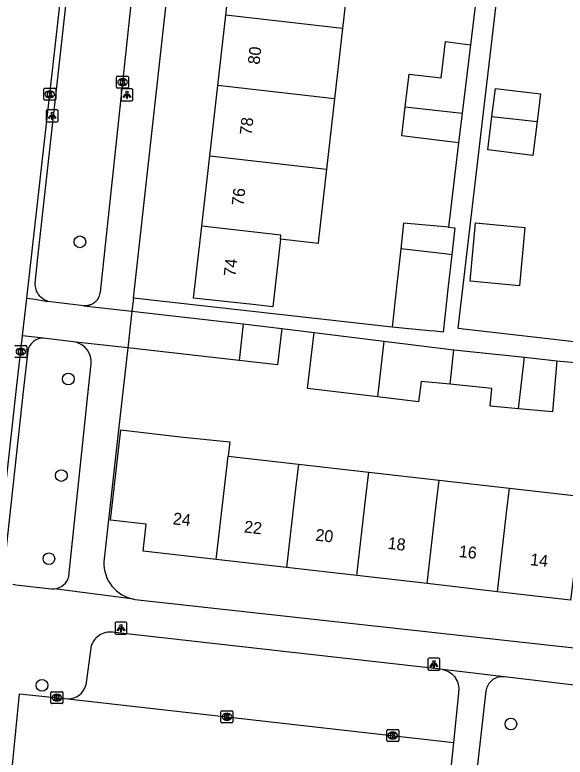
# Model space of a CAD drawing. Extents: x 161928 to 163055, y 386475 to 387428.
# Drawn here: x 162708.6 to 162754.7, y 387219.1 to 387281.3 of the extents above; entities that cross this region are included whole.
import ezdxf

# ---------------------------------------------------------------- set-up
doc = ezdxf.new("R2010")
doc.units = 0
for name, color, linetype in [('IMGEO_Boom', 7, 'Continuous'), ('IMGEO_Kolk', 7, 'Continuous'), ('IMGEO_Lichtpunt', 7, 'Continuous'), ('IMGEO_Muur', 7, 'Continuous'), ('IMGEO_Pand', 7, 'Continuous'), ('IMGEO_Pand_nummerreeks', 7, 'Continuous'), ('IMGEO_Rijbaan_lokaal_open', 7, 'Continuous'), ('IMGEO_Voetpad_open', 7, 'Continuous')]:
    doc.layers.add(name, color=color, linetype=linetype)

msp = doc.modelspace()

# ---------------------------------------------------------------- linework, layer by layer
at = {"layer": 'IMGEO_Boom'}
for centre in [(162714.042, 387262.28), (162713.071, 387250.799), (162712.487, 387242.715), (162711.442, 387235.751), (162710.864, 387225.153), (162750.15, 387221.915)]:
    msp.add_circle(centre, 0.489, dxfattribs=at)
at = {"layer": 'IMGEO_Kolk'}
for p, q in [((162717.118, 387275.217), (162717.118, 387276.069)), ((162717.193, 387276.143), (162718.045, 387276.143)), ((162717.606, 387275.923), (162717.631, 387275.923)), ((162718.119, 387276.069), (162718.119, 387275.217)), ((162711.011, 387274.21), (162711.011, 387275.062)), ((162711.086, 387275.136), (162711.938, 387275.136)), ((162712.012, 387275.062), (162712.012, 387274.21)), ((162718.045, 387275.143), (162717.193, 387275.143)), ((162717.629, 387275.363), (162717.604, 387275.363)), ((162711.522, 387274.356), (162711.497, 387274.356)), ((162711.499, 387274.916), (162711.524, 387274.916)), ((162711.938, 387274.136), (162711.086, 387274.136)), ((162708.664, 387253.589), (162709.516, 387253.589)), ((162709.077, 387253.369), (162709.102, 387253.369)), ((162709.59, 387253.515), (162709.59, 387252.663)), ((162709.516, 387252.589), (162708.664, 387252.589)), ((162709.1, 387252.809), (162709.075, 387252.809)), ((162711.689, 387224.619), (162712.541, 387224.619)), ((162711.614, 387223.693), (162711.614, 387224.545)), ((162712.102, 387224.399), (162712.127, 387224.399)), ((162712.615, 387224.545), (162712.615, 387223.693)), ((162712.541, 387223.619), (162711.689, 387223.619)), ((162712.125, 387223.839), (162712.1, 387223.839)), ((162725.856, 387222.092), (162725.856, 387222.944)), ((162725.931, 387223.018), (162726.783, 387223.018)), ((162726.344, 387222.798), (162726.369, 387222.798)), ((162726.857, 387222.944), (162726.857, 387222.092)), ((162726.367, 387222.238), (162726.342, 387222.238)), ((162726.783, 387222.018), (162725.931, 387222.018)), ((162739.752, 387220.523), (162739.752, 387221.375)), ((162739.827, 387221.449), (162740.679, 387221.449)), ((162740.24, 387221.229), (162740.265, 387221.229)), ((162740.753, 387221.375), (162740.753, 387220.523)), ((162740.679, 387220.449), (162739.827, 387220.449)), ((162740.263, 387220.669), (162740.238, 387220.669))]:
    msp.add_line(p, q, dxfattribs=at)
for points in [[(162717.118, 387275.217), (162717.118, 387276.069)], [(162717.193, 387276.143), (162718.045, 387276.143)], [(162717.439, 387275.843), (162717.562, 387275.843), (162717.562, 387275.692), (162717.692, 387275.843), (162717.856, 387275.843), (162717.71, 387275.692), (162717.863, 387275.443), (162717.711, 387275.443), (162717.626, 387275.607), (162717.562, 387275.54), (162717.562, 387275.443), (162717.439, 387275.443), (162717.439, 387275.843)], [(162718.119, 387276.069), (162718.119, 387275.217)], [(162711.011, 387274.21), (162711.011, 387275.062)], [(162711.086, 387275.136), (162711.938, 387275.136)], [(162712.012, 387275.062), (162712.012, 387274.21)], [(162718.045, 387275.143), (162717.193, 387275.143)], [(162711.332, 387274.836), (162711.455, 387274.836), (162711.455, 387274.685), (162711.585, 387274.836), (162711.749, 387274.836), (162711.603, 387274.685), (162711.756, 387274.436), (162711.604, 387274.436), (162711.519, 387274.6), (162711.455, 387274.533), (162711.455, 387274.436), (162711.332, 387274.436), (162711.332, 387274.836)], [(162711.938, 387274.136), (162711.086, 387274.136)], [(162708.664, 387253.589), (162709.516, 387253.589)], [(162708.91, 387253.289), (162709.033, 387253.289), (162709.033, 387253.138), (162709.163, 387253.289), (162709.327, 387253.289), (162709.181, 387253.138), (162709.334, 387252.889), (162709.182, 387252.889), (162709.097, 387253.053), (162709.033, 387252.986), (162709.033, 387252.889), (162708.91, 387252.889), (162708.91, 387253.289)], [(162709.59, 387253.515), (162709.59, 387252.663)], [(162709.516, 387252.589), (162708.664, 387252.589)], [(162711.689, 387224.619), (162712.541, 387224.619)], [(162711.614, 387223.693), (162711.614, 387224.545)], [(162711.935, 387224.319), (162712.058, 387224.319), (162712.058, 387224.168), (162712.188, 387224.319), (162712.352, 387224.319), (162712.206, 387224.168), (162712.359, 387223.919), (162712.207, 387223.919), (162712.122, 387224.083), (162712.058, 387224.016), (162712.058, 387223.919), (162711.935, 387223.919), (162711.935, 387224.319)], [(162712.615, 387224.545), (162712.615, 387223.693)], [(162712.541, 387223.619), (162711.689, 387223.619)], [(162725.856, 387222.092), (162725.856, 387222.944)], [(162725.931, 387223.018), (162726.783, 387223.018)], [(162726.857, 387222.944), (162726.857, 387222.092)], [(162726.177, 387222.718), (162726.3, 387222.718), (162726.3, 387222.567), (162726.43, 387222.718), (162726.594, 387222.718), (162726.448, 387222.567), (162726.601, 387222.318), (162726.449, 387222.318), (162726.364, 387222.482), (162726.3, 387222.415), (162726.3, 387222.318), (162726.177, 387222.318), (162726.177, 387222.718)], [(162726.783, 387222.018), (162725.931, 387222.018)], [(162739.752, 387220.523), (162739.752, 387221.375)], [(162739.827, 387221.449), (162740.679, 387221.449)], [(162740.073, 387221.149), (162740.196, 387221.149), (162740.196, 387220.998), (162740.326, 387221.149), (162740.49, 387221.149), (162740.344, 387220.998), (162740.497, 387220.749), (162740.345, 387220.749), (162740.26, 387220.913), (162740.196, 387220.846), (162740.196, 387220.749), (162740.073, 387220.749), (162740.073, 387221.149)], [(162740.753, 387221.375), (162740.753, 387220.523)], [(162740.679, 387220.449), (162739.827, 387220.449)]]:
    msp.add_lwpolyline(points, dxfattribs=at)
for centre, start, end in [((162717.195, 387276.067), 91.55205, 178.44795), ((162717.195, 387276.067), 91.55205, 178.44795), ((162718.043, 387276.067), 1.55205, 88.44795), ((162718.043, 387276.067), 1.55205, 88.44795), ((162711.088, 387275.06), 91.55205, 178.44795), ((162711.088, 387275.06), 91.55205, 178.44795), ((162711.936, 387275.06), 1.55205, 88.44795), ((162711.936, 387275.06), 1.55205, 88.44795), ((162717.195, 387275.219), 181.55205, 268.44795), ((162717.195, 387275.219), 181.55205, 268.44795), ((162718.043, 387275.219), 271.55205, 358.44795), ((162718.043, 387275.219), 271.55205, 358.44795), ((162711.088, 387274.212), 181.55205, 268.44795), ((162711.088, 387274.212), 181.55205, 268.44795), ((162711.936, 387274.212), 271.55205, 358.44795), ((162711.936, 387274.212), 271.55205, 358.44795), ((162708.666, 387253.513), 91.55205, 178.44795), ((162708.666, 387253.513), 91.55205, 178.44795), ((162709.514, 387253.513), 1.55205, 88.44795), ((162709.514, 387253.513), 1.55205, 88.44795), ((162708.666, 387252.665), 181.55205, 268.44795), ((162708.666, 387252.665), 181.55205, 268.44795), ((162709.514, 387252.665), 271.55205, 358.44795), ((162709.514, 387252.665), 271.55205, 358.44795), ((162711.691, 387224.543), 91.55205, 178.44795), ((162711.691, 387224.543), 91.55205, 178.44795), ((162712.539, 387224.543), 1.55205, 88.44795), ((162712.539, 387224.543), 1.55205, 88.44795), ((162711.691, 387223.695), 181.55205, 268.44795), ((162711.691, 387223.695), 181.55205, 268.44795), ((162712.539, 387223.695), 271.55205, 358.44795), ((162712.539, 387223.695), 271.55205, 358.44795), ((162725.933, 387222.942), 91.55205, 178.44795), ((162725.933, 387222.942), 91.55205, 178.44795), ((162726.781, 387222.942), 1.55205, 88.44795), ((162726.781, 387222.942), 1.55205, 88.44795), ((162725.933, 387222.094), 181.55205, 268.44795), ((162725.933, 387222.094), 181.55205, 268.44795), ((162726.781, 387222.094), 271.55205, 358.44795), ((162726.781, 387222.094), 271.55205, 358.44795), ((162739.829, 387221.373), 91.55205, 178.44795), ((162739.829, 387221.373), 91.55205, 178.44795), ((162740.677, 387221.373), 1.55205, 88.44795), ((162740.677, 387221.373), 1.55205, 88.44795), ((162739.829, 387220.525), 181.55205, 268.44795), ((162739.829, 387220.525), 181.55205, 268.44795), ((162740.677, 387220.525), 271.55205, 358.44795), ((162740.677, 387220.525), 271.55205, 358.44795)]:
    msp.add_arc(centre, 0.0765, start, end, dxfattribs=at)
for centre, major_axis, ratio, start_param, end_param in [((162717.605, 387275.643), (-0.387, 0.002), 0.722429, 4.712389, 7.853982), ((162717.63, 387275.643), (-0.39, 0.002), 0.717154, 1.570796, 4.712389), ((162711.498, 387274.636), (-0.387, 0.002), 0.722429, 4.712389, 7.853982), ((162711.523, 387274.636), (-0.39, 0.002), 0.717154, 1.570796, 4.712389), ((162709.076, 387253.089), (-0.387, 0.002), 0.722429, 4.712389, 7.853982), ((162709.101, 387253.089), (-0.39, 0.002), 0.717154, 1.570796, 4.712389), ((162712.101, 387224.119), (-0.387, 0.002), 0.722429, 4.712389, 7.853982), ((162712.126, 387224.119), (-0.39, 0.002), 0.717154, 1.570796, 4.712389), ((162726.343, 387222.518), (-0.387, 0.002), 0.722429, 4.712389, 7.853982), ((162726.368, 387222.518), (-0.39, 0.002), 0.717154, 1.570796, 4.712389), ((162740.239, 387220.949), (-0.387, 0.002), 0.722429, 4.712389, 7.853982), ((162740.264, 387220.949), (-0.39, 0.002), 0.717154, 1.570796, 4.712389)]:
    msp.add_ellipse(centre, major_axis=major_axis, ratio=ratio, start_param=start_param, end_param=end_param, dxfattribs=at)
at = {"layer": 'IMGEO_Lichtpunt'}
for p, q in [((162717.485, 387274.985), (162717.485, 387274.178)), ((162717.485, 387274.985), (162717.485, 387274.178)), ((162718.387, 387275.08), (162717.579, 387275.08)), ((162718.387, 387275.08), (162717.579, 387275.08)), ((162718.481, 387274.178), (162718.481, 387274.985)), ((162718.481, 387274.178), (162718.481, 387274.985)), ((162717.579, 387274.084), (162718.387, 387274.084)), ((162717.579, 387274.084), (162718.387, 387274.084)), ((162711.224, 387273.229), (162711.224, 387272.422)), ((162711.224, 387273.229), (162711.224, 387272.422)), ((162712.126, 387273.324), (162711.318, 387273.324)), ((162712.126, 387273.324), (162711.318, 387273.324)), ((162712.22, 387272.422), (162712.22, 387273.229)), ((162712.22, 387272.422), (162712.22, 387273.229)), ((162711.318, 387272.328), (162712.126, 387272.328)), ((162711.318, 387272.328), (162712.126, 387272.328)), ((162716.982, 387230.345), (162716.982, 387229.538)), ((162716.982, 387230.345), (162716.982, 387229.538)), ((162717.884, 387230.44), (162717.076, 387230.44)), ((162717.884, 387230.44), (162717.076, 387230.44)), ((162717.978, 387229.538), (162717.978, 387230.345)), ((162717.978, 387229.538), (162717.978, 387230.345)), ((162717.076, 387229.444), (162717.884, 387229.444)), ((162717.076, 387229.444), (162717.884, 387229.444)), ((162743.204, 387227.331), (162743.204, 387226.524)), ((162743.204, 387227.331), (162743.204, 387226.524)), ((162744.106, 387227.426), (162743.298, 387227.426)), ((162744.106, 387227.426), (162743.298, 387227.426)), ((162744.2, 387226.524), (162744.2, 387227.331)), ((162744.2, 387226.524), (162744.2, 387227.331)), ((162743.298, 387226.43), (162744.106, 387226.43)), ((162743.298, 387226.43), (162744.106, 387226.43))]:
    msp.add_line(p, q, dxfattribs=at)
for points in [[(162717.859, 387274.649), (162717.898, 387274.621), (162717.71, 387274.359), (162717.672, 387274.386), (162717.859, 387274.649)], [(162717.961, 387274.601), (162718.008, 387274.601), (162718.008, 387274.279), (162717.961, 387274.279), (162717.961, 387274.601)], [(162718.071, 387274.621), (162718.109, 387274.648), (162718.296, 387274.386), (162718.257, 387274.358), (162718.071, 387274.621)], [(162711.598, 387272.893), (162711.637, 387272.865), (162711.449, 387272.603), (162711.411, 387272.63), (162711.598, 387272.893)], [(162711.7, 387272.845), (162711.747, 387272.845), (162711.747, 387272.523), (162711.7, 387272.523), (162711.7, 387272.845)], [(162711.81, 387272.865), (162711.848, 387272.892), (162712.035, 387272.63), (162711.996, 387272.602), (162711.81, 387272.865)], [(162717.356, 387230.009), (162717.395, 387229.981), (162717.207, 387229.719), (162717.169, 387229.746), (162717.356, 387230.009)], [(162717.458, 387229.961), (162717.505, 387229.961), (162717.505, 387229.639), (162717.458, 387229.639), (162717.458, 387229.961)], [(162717.568, 387229.981), (162717.606, 387230.008), (162717.793, 387229.746), (162717.754, 387229.718), (162717.568, 387229.981)], [(162743.578, 387226.995), (162743.617, 387226.967), (162743.429, 387226.705), (162743.391, 387226.732), (162743.578, 387226.995)], [(162743.68, 387226.947), (162743.727, 387226.947), (162743.727, 387226.625), (162743.68, 387226.625), (162743.68, 387226.947)], [(162743.79, 387226.967), (162743.828, 387226.994), (162744.015, 387226.732), (162743.976, 387226.704), (162743.79, 387226.967)]]:
    msp.add_lwpolyline(points, dxfattribs=at)
for centre in [(162717.984, 387274.783), (162711.723, 387273.027), (162717.481, 387230.143), (162743.703, 387227.129)]:
    msp.add_circle(centre, 0.0994, dxfattribs=at)
for centre, start, end in [((162717.579, 387274.985), 90, 180), ((162717.579, 387274.985), 90, 180), ((162718.387, 387274.985), 0, 90), ((162718.387, 387274.985), 0, 90), ((162717.579, 387274.178), 180, 270), ((162717.579, 387274.178), 180, 270), ((162718.387, 387274.178), 270, 0), ((162718.387, 387274.178), 270, 360), ((162711.318, 387273.229), 90, 180), ((162711.318, 387273.229), 90, 180), ((162712.126, 387273.229), 0, 90), ((162712.126, 387273.229), 0, 90), ((162711.318, 387272.422), 180, 270), ((162711.318, 387272.422), 180, 270), ((162712.126, 387272.422), 270, 0), ((162712.126, 387272.422), 270, 360), ((162717.076, 387230.345), 90, 180), ((162717.076, 387230.345), 90, 180), ((162717.884, 387230.345), 0, 90), ((162717.884, 387230.345), 0, 90), ((162717.076, 387229.538), 180, 270), ((162717.076, 387229.538), 180, 270), ((162717.884, 387229.538), 270, 0), ((162717.884, 387229.538), 270, 360), ((162743.298, 387227.331), 90, 180), ((162743.298, 387227.331), 90, 180), ((162744.106, 387227.331), 0, 90), ((162744.106, 387227.331), 0, 90), ((162743.298, 387226.524), 180, 270), ((162743.298, 387226.524), 180, 270), ((162744.106, 387226.524), 270, 0), ((162744.106, 387226.524), 270, 360)]:
    msp.add_arc(centre, 0.0946, start, end, dxfattribs=at)
at = {"layer": 'IMGEO_Muur'}
msp.add_lwpolyline([(162718.054, 387253.412), (162717.288, 387246.55)], dxfattribs=at)
at = {"layer": 'IMGEO_Pand'}
for points in [[(162726.257, 387281.255), (162726.925, 387287.148)], [(162736.708, 387286.041), (162736.04, 387280.148)], [(162725.589, 387275.363), (162726.257, 387281.255)], [(162736.04, 387280.148), (162732.859, 387280.506), (162726.257, 387281.255)], [(162736.04, 387280.148), (162735.372, 387274.256)], [(162741.302, 387273.588), (162741.633, 387276.324), (162744.296, 387276.002), (162744.664, 387279.038), (162746.758, 387278.784)], [(162746.758, 387278.784), (162746.063, 387273.051)], [(162724.921, 387269.471), (162725.589, 387275.363)], [(162735.372, 387274.256), (162732.191, 387274.614), (162725.589, 387275.363)], [(162748.567, 387272.769), (162748.852, 387275.116), (162752.62, 387274.659), (162752.338, 387272.344)], [(162735.372, 387274.256), (162734.704, 387268.364)], [(162745.762, 387270.571), (162741.006, 387271.148), (162741.302, 387273.588)], [(162741.302, 387273.588), (162746.063, 387273.051)], [(162746.063, 387273.051), (162745.762, 387270.571)], [(162752.338, 387272.344), (162751.995, 387269.518), (162748.228, 387269.976), (162748.567, 387272.769)], [(162748.567, 387272.769), (162752.338, 387272.344)], [(162724.253, 387263.579), (162724.921, 387269.471)], [(162724.921, 387269.471), (162731.553, 387268.719), (162734.704, 387268.364)], [(162734.704, 387268.364), (162734.036, 387262.469), (162733.999, 387262.147), (162730.841, 387262.506)], [(162744.931, 387263.502), (162741.161, 387263.852), (162740.92, 387261.687)], [(162751.315, 387263.477), (162750.86, 387258.592), (162746.729, 387258.976), (162747.183, 387263.862), (162751.315, 387263.477)], [(162730.841, 387262.506), (162730.192, 387256.838), (162728.542, 387257.021), (162723.572, 387257.573), (162724.253, 387263.579)], [(162730.841, 387262.506), (162730.878, 387262.827), (162724.253, 387263.579)], [(162744.931, 387263.502), (162745.442, 387263.454), (162745.192, 387261.202)], [(162740.92, 387261.687), (162740.645, 387259.215), (162740.618, 387258.975), (162740.19, 387255.124)], [(162745.192, 387261.202), (162744.603, 387261.269), (162740.92, 387261.687)], [(162745.192, 387261.202), (162744.9, 387258.577), (162744.472, 387254.727), (162743.818, 387254.787), (162743.31, 387254.834), (162740.19, 387255.124)], [(162718.396, 387256.474), (162718.054, 387253.412)], [(162718.396, 387256.474), (162727.72, 387255.402)], [(162727.72, 387255.402), (162727.371, 387252.341)], [(162727.72, 387255.402), (162730.956, 387255.03)], [(162730.956, 387255.03), (162730.604, 387251.969), (162727.371, 387252.341)], [(162738.961, 387249.297), (162733.101, 387250.014), (162733.672, 387254.68)], [(162733.672, 387254.68), (162739.494, 387253.967)], [(162739.494, 387253.967), (162738.961, 387249.297)], [(162739.494, 387253.967), (162745.38, 387253.246)], [(162727.371, 387252.341), (162718.054, 387253.412)], [(162745.049, 387250.352), (162745.38, 387253.246)], [(162745.38, 387253.246), (162751.28, 387252.62)], [(162750.787, 387248.31), (162751.28, 387252.62)], [(162751.28, 387252.62), (162754.011, 387252.331)], [(162754.011, 387252.331), (162753.627, 387248.055), (162750.787, 387248.31)], [(162745.049, 387250.352), (162742.625, 387250.601), (162742.414, 387248.874), (162738.961, 387249.297)], [(162750.787, 387248.31), (162748.415, 387248.523), (162748.547, 387249.993), (162745.049, 387250.352)], [(162725.468, 387235.68), (162719.344, 387236.379), (162719.603, 387238.636), (162716.613, 387238.978), (162717.477, 387246.529), (162722.445, 387245.961), (162726.594, 387245.543), (162726.457, 387244.341)], [(162725.468, 387235.68), (162726.457, 387244.341)], [(162726.457, 387244.341), (162732.349, 387243.668)], [(162732.349, 387243.668), (162732.113, 387241.6), (162731.36, 387235.008)], [(162732.349, 387243.668), (162738.241, 387242.995)], [(162737.252, 387234.335), (162738.005, 387240.928), (162738.241, 387242.995)], [(162738.241, 387242.995), (162744.132, 387242.322)], [(162743.143, 387233.663), (162743.896, 387240.255), (162744.132, 387242.322)], [(162744.132, 387242.322), (162750.025, 387241.649)], [(162749.035, 387232.991), (162749.789, 387239.583), (162750.025, 387241.649)], [(162750.025, 387241.649), (162756.146, 387240.95)], [(162731.36, 387235.008), (162725.468, 387235.68)], [(162737.252, 387234.335), (162731.36, 387235.008)], [(162743.143, 387233.663), (162737.252, 387234.335)], [(162755.384, 387234.259), (162755.158, 387232.292), (162749.035, 387232.991)], [(162749.035, 387232.991), (162743.143, 387233.663)]]:
    msp.add_lwpolyline(points, dxfattribs=at)
at = {"layer": 'IMGEO_Rijbaan_lokaal_open'}
for points in [[(162709.59, 387257.551), (162713.743, 387294.486), (162716.53, 387319.421), (162716.936, 387323.063), (162718.032, 387332.767), (162718.615, 387337.862), (162718.757, 387339.078), (162718.97, 387340.921)], [(162709.238, 387254.42), (162709.59, 387257.551)], [(162706.926, 387233.779), (162708.741, 387250), (162709.238, 387254.42)], [(162708.366, 387218.182), (162708.978, 387224.448), (162713.027, 387224.021)], [(162713.027, 387224.021), (162745.337, 387220.374)], [(162745.337, 387220.374), (162745.013, 387217.123), (162744.719, 387214.18)]]:
    msp.add_lwpolyline(points, dxfattribs=at)
at = {"layer": 'IMGEO_Voetpad_open'}
for points in [[(162718.518, 387257.565), (162721.293, 387282.428), (162722.728, 387293.328), (162725.322, 387317.257)], [(162750.285, 387294.026), (162745.715, 387255.06), (162757.168, 387253.736)], [(162748.226, 387290.838), (162746.758, 387278.784)], [(162711.364, 387257.295), (162711.266, 387257.33), (162711.142, 387257.385), (162711.023, 387257.451), (162710.911, 387257.527), (162710.806, 387257.613), (162710.709, 387257.708), (162710.621, 387257.811), (162710.543, 387257.922), (162710.475, 387258.039), (162710.417, 387258.162), (162710.371, 387258.289), (162710.336, 387258.42), (162710.313, 387258.554), (162710.303, 387258.689), (162710.304, 387258.825), (162710.504, 387260.973), (162713.338, 387286.322)], [(162718.481, 387284.168), (162718.466, 387283.8), (162718.292, 387281.892), (162715.726, 387258.076), (162715.716, 387257.983), (162715.695, 387257.873), (162715.664, 387257.766), (162715.623, 387257.662), (162715.574, 387257.562), (162715.516, 387257.467), (162715.449, 387257.378), (162715.375, 387257.295), (162715.294, 387257.219), (162715.206, 387257.15), (162715.112, 387257.09), (162715.014, 387257.038), (162714.911, 387256.995), (162714.805, 387256.961), (162714.696, 387256.937), (162714.586, 387256.923), (162714.474, 387256.919), (162714.363, 387256.925)], [(162745.762, 387270.571), (162744.931, 387263.502)], [(162709.59, 387257.551), (162710.087, 387257.499), (162711.364, 387257.295)], [(162718.518, 387257.565), (162718.396, 387256.474)], [(162740.19, 387255.124), (162718.518, 387257.565)], [(162714.363, 387256.925), (162711.364, 387257.295)], [(162714.363, 387256.925), (162718.396, 387256.474)], [(162730.956, 387255.03), (162733.672, 387254.68)], [(162710.995, 387254.219), (162709.735, 387254.368), (162709.238, 387254.42)], [(162713.695, 387253.869), (162710.995, 387254.219)], [(162718.054, 387253.412), (162713.695, 387253.869)], [(162718.054, 387253.412), (162717.288, 387246.55), (162716.053, 387235.497), (162716.055, 387235.223), (162716.081, 387234.95), (162716.131, 387234.68), (162716.205, 387234.416), (162716.303, 387234.16), (162716.423, 387233.913), (162716.564, 387233.678), (162716.726, 387233.457), (162716.907, 387233.251), (162717.106, 387233.062), (162717.321, 387232.891), (162717.55, 387232.741), (162717.792, 387232.611), (162718.044, 387232.504), (162718.305, 387232.419), (162718.572, 387232.359)], [(162709.674, 387253.161), (162709.304, 387250), (162707.68, 387234.88)], [(162713.109, 387234.289), (162714.764, 387250), (162714.978, 387252.07)], [(162754.011, 387252.331), (162758.951, 387251.877)], [(162708.68, 387233.571), (162711.659, 387233.24)], [(162718.572, 387232.359), (162711.889, 387233.233)], [(162718.572, 387232.359), (162718.667, 387232.343), (162759.012, 387227.89)], [(162744.407, 387226.48), (162744.252, 387226.5), (162716.965, 387229.573), (162716.814, 387229.598), (162716.66, 387229.609), (162716.507, 387229.607), (162716.354, 387229.591), (162716.204, 387229.561), (162716.056, 387229.518), (162715.913, 387229.462), (162715.776, 387229.393), (162715.645, 387229.313), (162715.522, 387229.221), (162715.408, 387229.118), (162715.303, 387229.006), (162715.209, 387228.884), (162715.126, 387228.755), (162715.055, 387228.619), (162714.997, 387228.477), (162714.951, 387228.331), (162714.944, 387228.304), (162714.537, 387225.165)], [(162749.362, 387225.901), (162744.407, 387226.48)], [(162744.407, 387226.48), (162744.552, 387226.448), (162744.694, 387226.403), (162744.831, 387226.345), (162744.963, 387226.276), (162745.088, 387226.195), (162745.205, 387226.103), (162745.313, 387226.001), (162745.412, 387225.889), (162745.501, 387225.77), (162745.578, 387225.642), (162745.644, 387225.509), (162745.698, 387225.37), (162745.739, 387225.227), (162745.767, 387225.08), (162745.782, 387224.932), (162745.784, 387224.783), (162745.772, 387224.635), (162745.747, 387224.488), (162745.337, 387220.374)], [(162747.252, 387217.274), (162748.087, 387224.699), (162748.097, 387224.766), (162748.123, 387224.886), (162748.159, 387225.003), (162748.206, 387225.116), (162748.263, 387225.224), (162748.329, 387225.327), (162748.404, 387225.423), (162748.487, 387225.513), (162748.578, 387225.594), (162748.676, 387225.667), (162748.78, 387225.731), (162748.889, 387225.786), (162749.003, 387225.831), (162749.12, 387225.865), (162749.24, 387225.888), (162749.362, 387225.901)], [(162749.362, 387225.901), (162749.484, 387225.903), (162749.606, 387225.894), (162759.425, 387224.728)]]:
    msp.add_lwpolyline(points, dxfattribs=at)
for centre, radius, start, end in [((162710.956, 387252.914), 1.306, 88.30308, 169.07998), ((162713.294, 387252.226), 1.691, 354.70083, 76.29012), ((162711.816, 387234.55), 1.319, 273.17008, 348.58713), ((162708.748, 387234.655), 1.086, 253.23828, 266.39908), ((162711.811, 387234.437), 1.207, 262.78551, 273.728), ((162713.056, 387225.551), 1.53, 268.90486, 345.39143)]:
    msp.add_arc(centre, radius, start, end, dxfattribs=at)

# ---------------------------------------------------------------- texts
at = {"layer": 'IMGEO_Pand_nummerreeks'}
for s, rotation, p in [('80', 83.53151, (162729.086, 387277.087)), ('78', 83.53151, (162728.415, 387271.172)), ('76', 83.53152, (162727.744, 387265.254)), ('74', 83.53152, (162727.074, 387259.34)), ('24', 353.48972, (162721.793, 387238.636)), ('22', 353.48972, (162727.759, 387237.955)), ('20', 353.48972, (162733.734, 387237.272)), ('18', 353.48972, (162739.793, 387236.581)), ('16', 353.48972, (162745.759, 387235.9)), ('14', 353.48972, (162751.728, 387235.219))]:
    msp.add_text(s, height=1, rotation=rotation, dxfattribs=at).set_placement(p)

doc.saveas('drawing.dxf')
